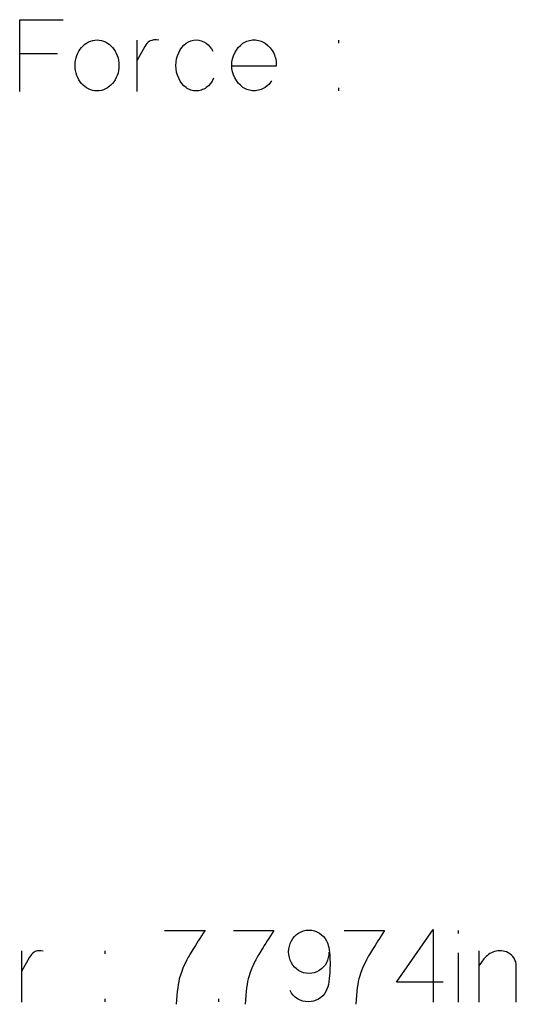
# Model space of a CAD drawing. Header units: inches. Extents: x 1880 to 2363, y -453 to -54.
# Tile 627 of 656: x 1914.232 to 1914.436, y -66.111 to -65.705. Entities that reach past the tile are written whole.
import ezdxf

# ---------------------------------------------------------------- set-up
doc = ezdxf.new("R2010")
doc.units = ezdxf.units.IN
doc.header["$LTSCALE"] = 0.5
doc.header["$MEASUREMENT"] = 0

msp = doc.modelspace()

# ---------------------------------------------------------------- linework, layer by layer
at = {"color": 7, "linetype": 'Continuous'}
for p, q in [((1914.23156, -65.73491), (1914.23157, -65.70533)), ((1914.23157, -65.70533), (1914.24947, -65.70533)), ((1914.25704, -65.71675), (1914.25769, -65.71607)), ((1914.25769, -65.71607), (1914.25839, -65.71547)), ((1914.25839, -65.71547), (1914.25914, -65.71494)), ((1914.25914, -65.71494), (1914.25995, -65.71449)), ((1914.25995, -65.71449), (1914.26079, -65.71412)), ((1914.26079, -65.71412), (1914.26166, -65.71386)), ((1914.26166, -65.71386), (1914.26255, -65.71371)), ((1914.26255, -65.71371), (1914.26347, -65.71365)), ((1914.26347, -65.71365), (1914.26439, -65.71371)), ((1914.26439, -65.71371), (1914.26528, -65.71386)), ((1914.26528, -65.71386), (1914.26614, -65.71412)), ((1914.26614, -65.71412), (1914.26697, -65.71449)), ((1914.26697, -65.71449), (1914.26776, -65.71494)), ((1914.26776, -65.71494), (1914.26851, -65.71547)), ((1914.26851, -65.71547), (1914.2692, -65.71607)), ((1914.2692, -65.71607), (1914.26985, -65.71675)), ((1914.27988, -65.7137), (1914.27989, -65.73491)), ((1914.28357, -65.71574), (1914.2832, -65.71635)), ((1914.28403, -65.71515), (1914.28357, -65.71574)), ((1914.28455, -65.71463), (1914.28403, -65.71515)), ((1914.28511, -65.71424), (1914.28455, -65.71463)), ((1914.28553, -65.71401), (1914.28511, -65.71424)), ((1914.28598, -65.71385), (1914.28553, -65.71401)), ((1914.28644, -65.71374), (1914.28598, -65.71385)), ((1914.28693, -65.71368), (1914.28644, -65.71374)), ((1914.28791, -65.71368), (1914.28693, -65.71368)), ((1914.28888, -65.71382), (1914.28791, -65.71368)), ((1914.29843, -65.71673), (1914.29924, -65.71583)), ((1914.29924, -65.71583), (1914.30014, -65.71506)), ((1914.30014, -65.71506), (1914.30115, -65.71445)), ((1914.30115, -65.71445), (1914.30219, -65.71401)), ((1914.30219, -65.71401), (1914.30324, -65.71374)), ((1914.30324, -65.71374), (1914.30433, -65.71365)), ((1914.30433, -65.71365), (1914.30539, -65.71374)), ((1914.30539, -65.71374), (1914.30644, -65.71401)), ((1914.30644, -65.71401), (1914.30747, -65.71445)), ((1914.30747, -65.71445), (1914.30848, -65.71506)), ((1914.30848, -65.71506), (1914.30929, -65.71575)), ((1914.30929, -65.71575), (1914.31001, -65.7165)), ((1914.32167, -65.71684), (1914.32258, -65.7159)), ((1914.32258, -65.7159), (1914.32362, -65.71506)), ((1914.32362, -65.71506), (1914.32415, -65.71473)), ((1914.32415, -65.71473), (1914.32468, -65.71445)), ((1914.32468, -65.71445), (1914.32523, -65.71421)), ((1914.32523, -65.71421), (1914.3258, -65.71401)), ((1914.3258, -65.71401), (1914.32637, -65.71385)), ((1914.32637, -65.71385), (1914.32696, -65.71374)), ((1914.32696, -65.71374), (1914.32757, -65.71368)), ((1914.32757, -65.71368), (1914.32818, -65.71365)), ((1914.32818, -65.71365), (1914.32879, -65.71368)), ((1914.32879, -65.71368), (1914.3294, -65.71374)), ((1914.3294, -65.71374), (1914.32999, -65.71385)), ((1914.32999, -65.71385), (1914.33057, -65.71401)), ((1914.33057, -65.71401), (1914.33114, -65.71421)), ((1914.33114, -65.71421), (1914.3317, -65.71445)), ((1914.3317, -65.71445), (1914.33225, -65.71473)), ((1914.33225, -65.71473), (1914.33278, -65.71506)), ((1914.33278, -65.71506), (1914.33385, -65.71593)), ((1914.33385, -65.71593), (1914.3348, -65.7169)), ((1914.36314, -65.71494), (1914.36315, -65.7137)), ((1914.23156, -65.71929), (1914.24719, -65.71929)), ((1914.25479, -65.72108), (1914.2551, -65.7201)), ((1914.2551, -65.7201), (1914.25548, -65.71917)), ((1914.25548, -65.71917), (1914.25593, -65.7183)), ((1914.25593, -65.7183), (1914.25646, -65.71749)), ((1914.25646, -65.71749), (1914.25704, -65.71675)), ((1914.26985, -65.71675), (1914.27044, -65.71749)), ((1914.27044, -65.71749), (1914.27096, -65.7183)), ((1914.27096, -65.7183), (1914.27141, -65.71917)), ((1914.27141, -65.71917), (1914.2718, -65.7201)), ((1914.2718, -65.7201), (1914.27211, -65.72108)), ((1914.2832, -65.71635), (1914.27989, -65.72228)), ((1914.29628, -65.72145), (1914.29663, -65.72017)), ((1914.29663, -65.72017), (1914.29712, -65.71892)), ((1914.29712, -65.71892), (1914.29773, -65.71776)), ((1914.29773, -65.71776), (1914.29843, -65.71673)), ((1914.31001, -65.7165), (1914.31065, -65.71734)), ((1914.31065, -65.71734), (1914.31121, -65.71825)), ((1914.31932, -65.72152), (1914.3197, -65.72026)), ((1914.3197, -65.72026), (1914.32022, -65.71904)), ((1914.32022, -65.71904), (1914.32089, -65.71789)), ((1914.32089, -65.71789), (1914.32167, -65.71684)), ((1914.3348, -65.7169), (1914.3356, -65.71799)), ((1914.3356, -65.71799), (1914.33628, -65.71919)), ((1914.33628, -65.71919), (1914.33656, -65.71982)), ((1914.33656, -65.71982), (1914.33681, -65.72046)), ((1914.25439, -65.72418), (1914.25444, -65.72311)), ((1914.25444, -65.72526), (1914.25439, -65.72418)), ((1914.25444, -65.72311), (1914.25457, -65.72208)), ((1914.25457, -65.72208), (1914.25479, -65.72108)), ((1914.27211, -65.72108), (1914.27233, -65.72208)), ((1914.27233, -65.72208), (1914.27246, -65.72311)), ((1914.27246, -65.72311), (1914.27251, -65.72418)), ((1914.2725, -65.72418), (1914.27246, -65.72526)), ((1914.296, -65.72418), (1914.29607, -65.7228)), ((1914.29607, -65.72559), (1914.296, -65.72418)), ((1914.29607, -65.7228), (1914.29628, -65.72145)), ((1914.31902, -65.72414), (1914.3191, -65.72281)), ((1914.3191, -65.72547), (1914.31902, -65.72414)), ((1914.3191, -65.72281), (1914.31932, -65.72152)), ((1914.33681, -65.72046), (1914.337, -65.72111)), ((1914.337, -65.72111), (1914.33716, -65.72177)), ((1914.33716, -65.72177), (1914.33727, -65.72244)), ((1914.33727, -65.72244), (1914.33734, -65.72312)), ((1914.33734, -65.72312), (1914.33736, -65.72381)), ((1914.33736, -65.72381), (1914.33734, -65.72451)), ((1914.25457, -65.7263), (1914.25444, -65.72526)), ((1914.25479, -65.72731), (1914.25457, -65.7263)), ((1914.2551, -65.72828), (1914.25479, -65.72731)), ((1914.25548, -65.72921), (1914.2551, -65.72828)), ((1914.2718, -65.72828), (1914.27141, -65.72921)), ((1914.27211, -65.72731), (1914.2718, -65.72828)), ((1914.27233, -65.7263), (1914.27211, -65.72731)), ((1914.27246, -65.72526), (1914.27233, -65.7263)), ((1914.29628, -65.72693), (1914.29607, -65.72559)), ((1914.29663, -65.72822), (1914.29628, -65.72693)), ((1914.29712, -65.72945), (1914.29663, -65.72822)), ((1914.31932, -65.72676), (1914.3191, -65.72547)), ((1914.33734, -65.72451), (1914.31911, -65.72451)), ((1914.3197, -65.72801), (1914.31932, -65.72676)), ((1914.32022, -65.72924), (1914.3197, -65.72801)), ((1914.25593, -65.73007), (1914.25548, -65.72921)), ((1914.25646, -65.73088), (1914.25593, -65.73007)), ((1914.25704, -65.73162), (1914.25646, -65.73088)), ((1914.25769, -65.7323), (1914.25704, -65.73162)), ((1914.25839, -65.7329), (1914.25769, -65.7323)), ((1914.2692, -65.7323), (1914.26851, -65.7329)), ((1914.26985, -65.73162), (1914.2692, -65.7323)), ((1914.27044, -65.73088), (1914.26985, -65.73162)), ((1914.27096, -65.73007), (1914.27044, -65.73088)), ((1914.27141, -65.72921), (1914.27096, -65.73007)), ((1914.29773, -65.7306), (1914.29712, -65.72945)), ((1914.29843, -65.73163), (1914.29773, -65.7306)), ((1914.29924, -65.73253), (1914.29843, -65.73163)), ((1914.30014, -65.7333), (1914.29924, -65.73253)), ((1914.30938, -65.73253), (1914.30848, -65.7333)), ((1914.31019, -65.73164), (1914.30938, -65.73253)), ((1914.31089, -65.73063), (1914.31019, -65.73164)), ((1914.31149, -65.72949), (1914.31089, -65.73063)), ((1914.32089, -65.73039), (1914.32022, -65.72924)), ((1914.32167, -65.73143), (1914.32089, -65.73039)), ((1914.32258, -65.73238), (1914.32167, -65.73143)), ((1914.32362, -65.73322), (1914.32258, -65.73238)), ((1914.33425, -65.73202), (1914.33354, -65.73265)), ((1914.33489, -65.73132), (1914.33425, -65.73202)), ((1914.33542, -65.73056), (1914.33489, -65.73132)), ((1914.25914, -65.73343), (1914.25839, -65.7329)), ((1914.25995, -65.73388), (1914.25914, -65.73343)), ((1914.26079, -65.73424), (1914.25995, -65.73388)), ((1914.26166, -65.7345), (1914.26079, -65.73424)), ((1914.26255, -65.73466), (1914.26166, -65.7345)), ((1914.26347, -65.73471), (1914.26255, -65.73466)), ((1914.26439, -65.73466), (1914.26347, -65.73471)), ((1914.26528, -65.7345), (1914.26439, -65.73466)), ((1914.26614, -65.73424), (1914.26528, -65.7345)), ((1914.26697, -65.73388), (1914.26614, -65.73424)), ((1914.26776, -65.73343), (1914.26697, -65.73388)), ((1914.26851, -65.7329), (1914.26776, -65.73343)), ((1914.30062, -65.73363), (1914.30014, -65.7333)), ((1914.30112, -65.73392), (1914.30062, -65.73363)), ((1914.30162, -65.73416), (1914.30112, -65.73392)), ((1914.30215, -65.73436), (1914.30162, -65.73416)), ((1914.30267, -65.73451), (1914.30215, -65.73436)), ((1914.30321, -65.73462), (1914.30267, -65.73451)), ((1914.30376, -65.73469), (1914.30321, -65.73462)), ((1914.30433, -65.73471), (1914.30376, -65.73469)), ((1914.30489, -65.73469), (1914.30433, -65.73471)), ((1914.30543, -65.73462), (1914.30489, -65.73469)), ((1914.30596, -65.73451), (1914.30543, -65.73462)), ((1914.30649, -65.73436), (1914.30596, -65.73451)), ((1914.307, -65.73416), (1914.30649, -65.73436)), ((1914.30751, -65.73392), (1914.307, -65.73416)), ((1914.308, -65.73363), (1914.30751, -65.73392)), ((1914.30848, -65.7333), (1914.308, -65.73363)), ((1914.32415, -65.73355), (1914.32362, -65.73322)), ((1914.32468, -65.73383), (1914.32415, -65.73355)), ((1914.32523, -65.73407), (1914.32468, -65.73383)), ((1914.3258, -65.73427), (1914.32523, -65.73407)), ((1914.32637, -65.73443), (1914.3258, -65.73427)), ((1914.32696, -65.73454), (1914.32637, -65.73443)), ((1914.32757, -65.7346), (1914.32696, -65.73454)), ((1914.32818, -65.73463), (1914.32757, -65.7346)), ((1914.32879, -65.7346), (1914.32818, -65.73463)), ((1914.3294, -65.73454), (1914.32879, -65.7346)), ((1914.32999, -65.73443), (1914.3294, -65.73454)), ((1914.33057, -65.73427), (1914.32999, -65.73443)), ((1914.33114, -65.73407), (1914.33057, -65.73427)), ((1914.3317, -65.73383), (1914.33114, -65.73407)), ((1914.33225, -65.73355), (1914.3317, -65.73383)), ((1914.33278, -65.73322), (1914.33225, -65.73355)), ((1914.33354, -65.73265), (1914.33278, -65.73322)), ((1914.36314, -65.73471), (1914.36315, -65.73346)), ((1914.29132, -66.08075), (1914.30797, -66.08075)), ((1914.30797, -66.08075), (1914.30722, -66.08189)), ((1914.3197, -66.08075), (1914.33637, -66.08075)), ((1914.33637, -66.08075), (1914.33562, -66.08189)), ((1914.34658, -66.08178), (1914.34757, -66.08125)), ((1914.34757, -66.08125), (1914.34861, -66.08087)), ((1914.34861, -66.08087), (1914.34969, -66.08063)), ((1914.34969, -66.08063), (1914.35083, -66.08054)), ((1914.35083, -66.08054), (1914.352, -66.08066)), ((1914.352, -66.08066), (1914.3531, -66.08093)), ((1914.3531, -66.08093), (1914.35414, -66.08131)), ((1914.35414, -66.08131), (1914.35511, -66.08184)), ((1914.36537, -66.08075), (1914.38203, -66.08075)), ((1914.38203, -66.08075), (1914.38128, -66.08189)), ((1914.38692, -66.102), (1914.40209, -66.08033)), ((1914.40209, -66.08033), (1914.40209, -66.11033)), ((1914.41236, -66.08075), (1914.41236, -66.08203)), ((1914.3052, -66.08503), (1914.3046, -66.08597)), ((1914.30584, -66.08403), (1914.3052, -66.08503)), ((1914.30652, -66.08299), (1914.30584, -66.08403)), ((1914.30722, -66.08189), (1914.30652, -66.08299)), ((1914.33359, -66.08503), (1914.33299, -66.08597)), ((1914.33423, -66.08403), (1914.33359, -66.08503)), ((1914.33491, -66.08299), (1914.33423, -66.08403)), ((1914.33562, -66.08189), (1914.33491, -66.08299)), ((1914.34309, -66.08609), (1914.34358, -66.08501)), ((1914.34358, -66.08501), (1914.34417, -66.08405)), ((1914.34417, -66.08405), (1914.34487, -66.08319)), ((1914.34487, -66.08319), (1914.34567, -66.08244)), ((1914.34567, -66.08244), (1914.34658, -66.08178)), ((1914.35511, -66.08184), (1914.35601, -66.08248)), ((1914.35601, -66.08248), (1914.35679, -66.08323)), ((1914.35679, -66.08323), (1914.35747, -66.08407)), ((1914.35747, -66.08407), (1914.35804, -66.08501)), ((1914.35804, -66.08501), (1914.35831, -66.08557)), ((1914.35831, -66.08557), (1914.35856, -66.08622)), ((1914.37925, -66.08503), (1914.37865, -66.08597)), ((1914.37989, -66.08403), (1914.37925, -66.08503)), ((1914.38057, -66.08299), (1914.37989, -66.08403)), ((1914.38128, -66.08189), (1914.38057, -66.08299)), ((1914.2323, -66.08911), (1914.23231, -66.11033)), ((1914.23753, -66.08965), (1914.23697, -66.09004)), ((1914.23795, -66.08943), (1914.23753, -66.08965)), ((1914.2384, -66.08926), (1914.23795, -66.08943)), ((1914.23887, -66.08916), (1914.2384, -66.08926)), ((1914.23935, -66.0891), (1914.23887, -66.08916)), ((1914.24033, -66.0891), (1914.23935, -66.0891)), ((1914.2413, -66.08924), (1914.24033, -66.0891)), ((1914.26684, -66.09036), (1914.26684, -66.08911)), ((1914.30254, -66.08926), (1914.30212, -66.08997)), ((1914.303, -66.08851), (1914.30254, -66.08926)), ((1914.3035, -66.08772), (1914.303, -66.08851)), ((1914.30403, -66.08687), (1914.3035, -66.08772)), ((1914.3046, -66.08597), (1914.30403, -66.08687)), ((1914.33093, -66.08926), (1914.33051, -66.08997)), ((1914.3314, -66.08851), (1914.33093, -66.08926)), ((1914.33189, -66.08772), (1914.3314, -66.08851)), ((1914.33242, -66.08687), (1914.33189, -66.08772)), ((1914.33299, -66.08597), (1914.33242, -66.08687)), ((1914.34246, -66.08951), (1914.34253, -66.08834)), ((1914.34253, -66.09069), (1914.34246, -66.08951)), ((1914.34253, -66.08834), (1914.34274, -66.08719)), ((1914.34274, -66.08719), (1914.34309, -66.08609)), ((1914.35856, -66.08622), (1914.35878, -66.08696)), ((1914.35878, -66.08696), (1914.35897, -66.08779)), ((1914.35897, -66.08779), (1914.35914, -66.08872)), ((1914.35907, -66.08965), (1914.35898, -66.09077)), ((1914.35914, -66.08872), (1914.35927, -66.08974)), ((1914.37659, -66.08926), (1914.37617, -66.08997)), ((1914.37706, -66.08851), (1914.37659, -66.08926)), ((1914.37755, -66.08772), (1914.37706, -66.08851)), ((1914.37808, -66.08687), (1914.37755, -66.08772)), ((1914.37865, -66.08597), (1914.37808, -66.08687)), ((1914.42091, -66.08907), (1914.42091, -66.11033)), ((1914.42729, -66.08944), (1914.42665, -66.08968)), ((1914.428, -66.08925), (1914.42729, -66.08944)), ((1914.42872, -66.08913), (1914.428, -66.08925)), ((1914.42944, -66.08908), (1914.42872, -66.08913)), ((1914.43017, -66.0891), (1914.42944, -66.08908)), ((1914.43089, -66.08919), (1914.43017, -66.0891)), ((1914.43161, -66.08935), (1914.43089, -66.08919)), ((1914.4323, -66.08959), (1914.43161, -66.08935)), ((1914.43297, -66.08991), (1914.4323, -66.08959)), ((1914.23562, -66.09177), (1914.23231, -66.09769)), ((1914.23599, -66.09116), (1914.23562, -66.09177)), ((1914.23645, -66.09057), (1914.23599, -66.09116)), ((1914.23697, -66.09004), (1914.23645, -66.09057)), ((1914.3003, -66.09318), (1914.29955, -66.09469)), ((1914.30052, -66.09276), (1914.3003, -66.09318)), ((1914.30077, -66.0923), (1914.30052, -66.09276)), ((1914.30105, -66.09178), (1914.30077, -66.0923)), ((1914.30138, -66.09122), (1914.30105, -66.09178)), ((1914.30173, -66.09062), (1914.30138, -66.09122)), ((1914.30212, -66.08997), (1914.30173, -66.09062)), ((1914.3287, -66.09318), (1914.32794, -66.09469)), ((1914.32891, -66.09276), (1914.3287, -66.09318)), ((1914.32917, -66.0923), (1914.32891, -66.09276)), ((1914.32945, -66.09178), (1914.32917, -66.0923)), ((1914.32977, -66.09122), (1914.32945, -66.09178)), ((1914.33013, -66.09062), (1914.32977, -66.09122)), ((1914.33051, -66.08997), (1914.33013, -66.09062)), ((1914.34274, -66.09182), (1914.34253, -66.09069)), ((1914.34309, -66.09293), (1914.34274, -66.09182)), ((1914.34358, -66.09401), (1914.34309, -66.09293)), ((1914.35845, -66.09295), (1914.35804, -66.09401)), ((1914.35876, -66.09187), (1914.35845, -66.09295)), ((1914.35898, -66.09077), (1914.35876, -66.09187)), ((1914.35927, -66.08974), (1914.35937, -66.09085)), ((1914.35937, -66.09085), (1914.35945, -66.09206)), ((1914.35945, -66.09206), (1914.35952, -66.09447)), ((1914.37436, -66.09318), (1914.3736, -66.09469)), ((1914.37457, -66.09276), (1914.37436, -66.09318)), ((1914.37483, -66.0923), (1914.37457, -66.09276)), ((1914.37511, -66.09178), (1914.37483, -66.0923)), ((1914.37543, -66.09122), (1914.37511, -66.09178)), ((1914.37578, -66.09062), (1914.37543, -66.09122)), ((1914.37617, -66.08997), (1914.37578, -66.09062)), ((1914.41236, -66.08991), (1914.41236, -66.11033)), ((1914.42298, -66.09243), (1914.42192, -66.09381)), ((1914.42342, -66.09192), (1914.42298, -66.09243)), ((1914.42388, -66.09145), (1914.42342, -66.09192)), ((1914.42438, -66.09102), (1914.42388, -66.09145)), ((1914.42491, -66.09063), (1914.42438, -66.09102)), ((1914.42546, -66.09027), (1914.42491, -66.09063)), ((1914.42604, -66.08996), (1914.42546, -66.09027)), ((1914.42665, -66.08968), (1914.42604, -66.08996)), ((1914.43369, -66.09036), (1914.43297, -66.08991)), ((1914.43434, -66.09088), (1914.43369, -66.09036)), ((1914.4349, -66.09149), (1914.43434, -66.09088)), ((1914.43539, -66.09217), (1914.4349, -66.09149)), ((1914.43578, -66.0929), (1914.43539, -66.09217)), ((1914.43607, -66.09367), (1914.43578, -66.0929)), ((1914.43625, -66.09448), (1914.43607, -66.09367)), ((1914.29886, -66.0963), (1914.29822, -66.09799)), ((1914.29955, -66.09469), (1914.29886, -66.0963)), ((1914.32725, -66.0963), (1914.32662, -66.09799)), ((1914.32794, -66.09469), (1914.32725, -66.0963)), ((1914.34417, -66.09497), (1914.34358, -66.09401)), ((1914.34487, -66.09582), (1914.34417, -66.09497)), ((1914.34567, -66.09657), (1914.34487, -66.09582)), ((1914.34658, -66.09721), (1914.34567, -66.09657)), ((1914.34757, -66.09774), (1914.34658, -66.09721)), ((1914.34861, -66.09812), (1914.34757, -66.09774)), ((1914.35405, -66.09774), (1914.35302, -66.09812)), ((1914.35504, -66.09721), (1914.35405, -66.09774)), ((1914.35595, -66.09657), (1914.35504, -66.09721)), ((1914.35675, -66.09582), (1914.35595, -66.09657)), ((1914.35745, -66.09497), (1914.35675, -66.09582)), ((1914.35804, -66.09401), (1914.35745, -66.09497)), ((1914.35949, -66.09681), (1914.35943, -66.09799)), ((1914.35952, -66.09447), (1914.35949, -66.09681)), ((1914.37291, -66.0963), (1914.37228, -66.09799)), ((1914.3736, -66.09469), (1914.37291, -66.0963)), ((1914.42192, -66.09381), (1914.42091, -66.09533)), ((1914.43632, -66.09533), (1914.43625, -66.09448)), ((1914.43632, -66.11033), (1914.43632, -66.09533)), ((1914.29713, -66.10181), (1914.2969, -66.10302)), ((1914.29738, -66.10072), (1914.29713, -66.10181)), ((1914.29766, -66.09977), (1914.29738, -66.10072)), ((1914.29822, -66.09799), (1914.29766, -66.09977)), ((1914.32552, -66.10181), (1914.32529, -66.10302)), ((1914.32577, -66.10072), (1914.32552, -66.10181)), ((1914.32605, -66.09977), (1914.32577, -66.10072)), ((1914.32662, -66.09799), (1914.32605, -66.09977)), ((1914.34969, -66.09837), (1914.34861, -66.09812)), ((1914.35083, -66.09848), (1914.34969, -66.09837)), ((1914.35195, -66.09837), (1914.35083, -66.09848)), ((1914.35302, -66.09812), (1914.35195, -66.09837)), ((1914.3592, -66.10054), (1914.35903, -66.10192)), ((1914.35933, -66.09923), (1914.3592, -66.10054)), ((1914.35943, -66.09799), (1914.35933, -66.09923)), ((1914.37118, -66.10181), (1914.37095, -66.10302)), ((1914.37143, -66.10072), (1914.37118, -66.10181)), ((1914.37171, -66.09977), (1914.37143, -66.10072)), ((1914.37228, -66.09799), (1914.37171, -66.09977)), ((1914.29652, -66.10585), (1914.29636, -66.10747)), ((1914.2967, -66.10437), (1914.29652, -66.10585)), ((1914.2969, -66.10302), (1914.2967, -66.10437)), ((1914.32492, -66.10585), (1914.32475, -66.10747)), ((1914.3251, -66.10437), (1914.32492, -66.10585)), ((1914.32529, -66.10302), (1914.3251, -66.10437)), ((1914.34364, -66.10652), (1914.34304, -66.10552)), ((1914.35775, -66.10582), (1914.35718, -66.10678)), ((1914.35819, -66.10492), (1914.35775, -66.10582)), ((1914.35855, -66.10397), (1914.35819, -66.10492)), ((1914.35883, -66.10297), (1914.35855, -66.10397)), ((1914.35903, -66.10192), (1914.35883, -66.10297)), ((1914.37057, -66.10585), (1914.37041, -66.10747)), ((1914.37075, -66.10437), (1914.37057, -66.10585)), ((1914.37095, -66.10302), (1914.37075, -66.10437)), ((1914.40623, -66.102), (1914.38692, -66.102)), ((1914.26684, -66.11013), (1914.26684, -66.10888)), ((1914.29621, -66.10925), (1914.29608, -66.11116)), ((1914.29636, -66.10747), (1914.29621, -66.10925)), ((1914.31365, -66.11013), (1914.31365, -66.10884)), ((1914.3246, -66.10925), (1914.32447, -66.11116)), ((1914.32475, -66.10747), (1914.3246, -66.10925)), ((1914.34436, -66.10742), (1914.34364, -66.10652)), ((1914.34519, -66.10821), (1914.34436, -66.10742)), ((1914.34614, -66.10889), (1914.34519, -66.10821)), ((1914.34718, -66.10943), (1914.34614, -66.10889)), ((1914.34827, -66.10982), (1914.34718, -66.10943)), ((1914.3494, -66.11005), (1914.34827, -66.10982)), ((1914.35277, -66.10986), (1914.3517, -66.11007)), ((1914.3538, -66.10951), (1914.35277, -66.10986)), ((1914.35478, -66.10901), (1914.3538, -66.10951)), ((1914.35569, -66.10837), (1914.35478, -66.10901)), ((1914.35649, -66.10763), (1914.35569, -66.10837)), ((1914.35718, -66.10678), (1914.35649, -66.10763)), ((1914.37026, -66.10925), (1914.37013, -66.11116)), ((1914.37041, -66.10747), (1914.37026, -66.10925)), ((1914.35058, -66.11013), (1914.3494, -66.11005)), ((1914.3517, -66.11007), (1914.35058, -66.11013))]:
    msp.add_line(p, q, dxfattribs=at)

doc.saveas('drawing.dxf')
